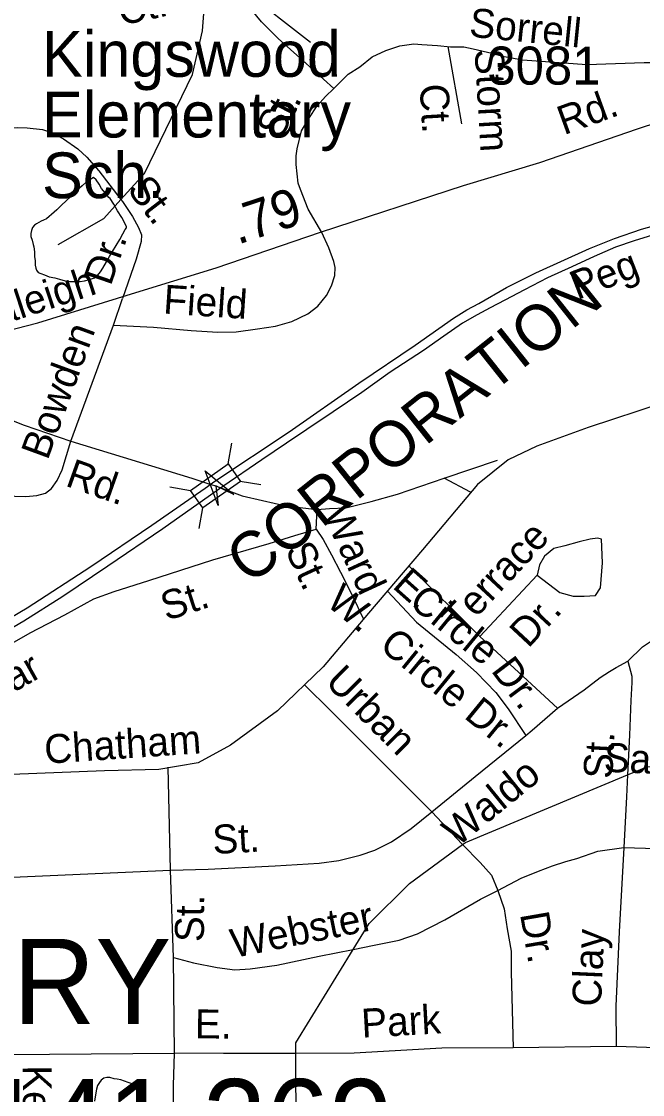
# Model space of a CAD drawing. Extents: x 2001466 to 2224147, y 644118 to 847247.
# Drawn here: x 2066112 to 2068152, y 740590 to 744113 of the extents above; entities that cross this region are included whole.
import ezdxf

# ---------------------------------------------------------------- set-up
doc = ezdxf.new("R2010")
doc.units = 0
for name, color, linetype in [('Exist Civil Demographics City Label', 7, 'Continuous'), ('Exist Cultural Educational Facility Elementary Label', 7, 'Continuous'), ('Exist Hydrographic Misc Water Feature', 7, 'Continuous'), ('Exist Railroad Mainline', 7, 'Continuous'), ('Exist Railroad Mainline Label', 7, 'Continuous'), ('Exist Road Non-System Type 51', 7, 'Continuous'), ('Exist Road Non-System Type 51 Label', 7, 'Continuous'), ('Exist Road Primary US Structure RailRoad Attributed CELL', 7, 'Continuous'), ('Exist Road Secondary Mileage Hundredths English Label', 7, 'Continuous'), ('Exist Road Secondary Structure Standard Bridge CELL', 7, 'Continuous'), ('Exist Road Secondary Type 51 Attributed', 7, 'Continuous'), ('Exist Road Secondary Type 51 Label', 7, 'Continuous'), ('Exist Road Secondary Type 51 Number Label', 7, 'Continuous'), ('Exist Utilities Electrical Transmission Line', 7, 'Continuous')]:
    doc.layers.add(name, color=color, linetype=linetype)

msp = doc.modelspace()

# ---------------------------------------------------------------- linework, layer by layer
at = {"layer": 'Exist Hydrographic Misc Water Feature'}
for points in [[(2066439.1, 743528.3), (2066515.9, 743613.9), (2066674, 743938.8), (2066707, 744082.5), (2066724.3, 744308.8)], [(2066398.8, 743535.1), (2066388.8, 743549.2), (2066374.8, 743565), (2066367.1, 743579.2), (2066357.2, 743593.3), (2066349, 743601), (2066325.2, 743585.2), (2066311.3, 743573.1), (2066294.9, 743558.9), (2066277, 743540.9), (2066243.2, 743508.8), (2066228.8, 743494.7), (2066211.4, 743478.7), (2066203.2, 743472.7), (2066195, 743464.9), (2066185, 743460.8), (2066177.2, 743456.7), (2066169.2, 743452.6), (2066161.4, 743448.6), (2066155, 743444.6), (2066149.1, 743436.6), (2066145.4, 743426.6), (2066143.3, 743416.8), (2066143.3, 743406.7), (2066147.6, 743394.6), (2066151.3, 743380.7), (2066153.4, 743372.7), (2066155.2, 743356.6), (2066155.2, 743340.8), (2066157.5, 743326.6), (2066157.3, 743312.9), (2066159.5, 743302.8), (2066161.6, 743296.8), (2066167.3, 743288.6), (2066175.7, 743284.9), (2066187.6, 743280.7), (2066203.8, 743275), (2066221.9, 743271), (2066237.7, 743267), (2066255.9, 743261), (2066271.7, 743259), (2066291.6, 743259.3), (2066305.7, 743259.2), (2066319.7, 743261.1), (2066335.7, 743265.2), (2066351.9, 743271.2), (2066361.7, 743279), (2066371.4, 743291.3), (2066379.8, 743303.1), (2066391.7, 743323.2), (2066401.3, 743341.2), (2066411.3, 743357.1), (2066423.4, 743377.2), (2066435.3, 743397.3), (2066445.2, 743415.3), (2066453.2, 743429.5), (2066457.5, 743435.3), (2066457.3, 743439.4), (2066441.5, 743469.4), (2066427.3, 743491.4), (2066415.2, 743513.1), (2066403.3, 743531.2), (2066398.8, 743535.1)], [(2066232.9, 743380.2), (2066383, 743465.7), (2066439.1, 743528.3)], [(2068102.2, 741639.4), (2068169, 741667.3), (2068695, 741653.3), (2068877.9, 741577.4), (2069094, 741586.1), (2069320, 741502.8), (2069595, 741552.9), (2069920, 741503.6), (2070245, 741237.8), (2070387.7, 741159.2)], [(2067561.1, 741410.6), (2067570.1, 741417.1), (2068102.2, 741639.4)], [(2067201.8, 741066.5), (2067253.9, 741151.3), (2067387, 741283.1), (2067561.1, 741410.6)], [(2067013.1, 740725.1), (2067013, 740759.2), (2067201.8, 741066.5)], [(2066995.2, 739989.3), (2066938.9, 740166.9), (2066938.9, 740307.9), (2067014, 740467.2), (2067013.1, 740725.1)], [(2066498.5, 740587.9), (2066496.6, 740599.9), (2066492.3, 740607.9), (2066486.6, 740615.7), (2066478.6, 740623.8), (2066472.5, 740625.9), (2066462.6, 740629.9), (2066450.5, 740633.7), (2066438.4, 740638), (2066426.3, 740639.8), (2066416.5, 740641.7), (2066402.7, 740645.8), (2066392.5, 740645.8), (2066382.4, 740643.7), (2066374.6, 740637.5), (2066368.5, 740629.5), (2066362.5, 740619.5), (2066358.4, 740607.5), (2066356.6, 740595.6), (2066352.7, 740567.8)]]:
    msp.add_lwpolyline(points, dxfattribs=at)
at = {"layer": 'Exist Railroad Mainline'}
for points in [[(2065448.6, 741963.6), (2065601, 741986.5), (2065770, 742031), (2065908.8, 742070.2), (2065969.2, 742093), (2066131.2, 742187.6), (2066340, 742323.4), (2066540.8, 742459.3), (2066715.7, 742580.8), (2066747.7, 742603.1), (2066991, 742766.1), (2067220.3, 742925.4), (2067404.9, 743049.6), (2067530.7, 743139.1), (2067575.3, 743166.2), (2067613.7, 743187.4), (2067704.8, 743239.5), (2067801.7, 743287.5), (2067977.4, 743368), (2068060.1, 743400.3), (2068148.7, 743430.5), (2068219.1, 743451)], [(2068198.4, 743415.4), (2068123.9, 743393), (2068063.5, 743372.2), (2067992.9, 743341.6), (2067920.1, 743307.1), (2067839.4, 743270.8), (2067764.6, 743232.3), (2067699.9, 743197.6), (2067651.4, 743172.6), (2067608.9, 743149.5), (2067560.4, 743122.5), (2067499.5, 743079.7), (2067432.5, 743033.1), (2067323.1, 742961.3), (2067229.7, 742895.2), (2067136.4, 742831.1), (2067049.2, 742772.9), (2066982.3, 742728.3), (2066901.2, 742673.9), (2066773.4, 742586.5), (2066751.3, 742570.9), (2066576.5, 742446.6), (2066396, 742324.2), (2066248, 742225.3), (2066120.3, 742143.9), (2066013, 742082.1)]]:
    msp.add_lwpolyline(points, dxfattribs=at)
at = {"layer": 'Exist Road Non-System Type 51'}
for p, q in [((2066414.2, 743115.9), (2066444, 743203.3)), ((2066274.4, 742734.7), (2066414.2, 743115.9)), ((2067499.9, 742613.7), (2067675.1, 742672.1)), ((2067587, 742567.9), (2067499.9, 742613.7)), ((2067079.7, 742445.8), (2067083.9, 742511.1)), ((2067384.3, 742325.6), (2067617.3, 742093.3)), ((2067617.3, 742093.3), (2067805.4, 742295.4)), ((2067617.3, 742093.3), (2067872.5, 741858)), ((2066601.6, 741326), (2066594.5, 741664.2)), ((2065660.7, 741285.2), (2066601.6, 741326)), ((2066611.7, 741039.8), (2066601.6, 741326)), ((2066615.3, 740725.7), (2066611.7, 741039.8)), ((2066067.2, 740720.9), (2066615.3, 740725.7)), ((2068065.4, 740748.1), (2067727.1, 740743.4)), ((2068478.9, 740733.1), (2068065.4, 740748.1))]:
    msp.add_line(p, q, dxfattribs=at)
for points in [[(2067137.8, 743892.4), (2067036, 743985.2), (2066955.4, 744056.9), (2066900.6, 744112), (2066859.6, 744160.8), (2066848.1, 744172.1), (2066836.5, 744192.2), (2066822.1, 744221.1)], [(2067137.8, 743892.4), (2067185.7, 743940.3), (2067223.3, 743964.3), (2067264.2, 743996.6), (2067308.7, 744017.7), (2067355, 744032.7), (2067401.1, 744039.8), (2067427.1, 744037.2), (2067479, 744034.2), (2067520.9, 744029.3), (2067564.8, 744029.4), (2067595.6, 744022.5), (2067657.2, 744008.8), (2067691.4, 743998.6), (2067758, 743986.5), (2067968.6, 743971.2), (2068156.8, 743978), (2068386.1, 743978), (2068437.4, 743967.7), (2068468.2, 743943.8), (2068498.3, 743879.3)], [(2067558.7, 743777.3), (2067513, 744030.2)], [(2067098.4, 743419.9), (2067054, 743496.8), (2067028.3, 743561.6), (2067021.4, 743582.2), (2067014.6, 743643.8), (2067014.6, 743671.2), (2067018, 743695.2), (2067031.7, 743753.4), (2067055.6, 743794.5), (2067083, 743835.6), (2067110.4, 743866.4), (2067137.8, 743892.4)], [(2065551.4, 743765.6), (2065745.4, 743763.6), (2065999.3, 743756.4), (2066099.4, 743764.4), (2066131.4, 743763.7), (2066181.3, 743758.7), (2066211.1, 743748.1), (2066250.7, 743727.3), (2066298, 743694.3), (2066327.5, 743667.7), (2066366.5, 743622.9), (2066439.1, 743528.3)], [(2066439.1, 743528.3), (2066444.5, 743521.3), (2066477.5, 743472.6), (2066496.7, 743436.2), (2066506.2, 743412), (2066505.8, 743390), (2066488.6, 743332.4), (2066444, 743203.3)], [(2066414.2, 743115.9), (2066546, 743109.2), (2066669.8, 743098.7), (2066757.7, 743092.9), (2066817.7, 743093.7), (2066888, 743104.2), (2066946.1, 743113), (2067000.4, 743127.9), (2067053, 743152.8), (2067085.5, 743178.2), (2067114.2, 743213.6), (2067130.8, 743245.3), (2067141.5, 743279), (2067142.1, 743305), (2067138.5, 743325.1), (2067121.4, 743369.5), (2067098.4, 743419.9)], [(2068679, 742986), (2068219.5, 742860.8), (2067973.3, 742780.3), (2067804.4, 742718.3), (2067711, 742673.2), (2067609.6, 742592.7), (2067429.4, 742378.5), (2067252.4, 742170.8), (2067102.7, 741994), (2066953.1, 741849.1), (2066798.6, 741736.4), (2066692.4, 741678.4), (2066563.7, 741657.5), (2066385, 741652.6), (2066079.3, 741640.1), (2065566, 741595.1), (2065127.4, 741569.7), (2064890.9, 741548.3)], [(2065843.4, 742885.6), (2065915, 742862.1), (2066000.4, 742834.4), (2066121.5, 742787.9), (2066274.4, 742734.7)], [(2065883.3, 742584.7), (2065941.2, 742579.6), (2065999, 742568.4), (2066046.8, 742561.4), (2066090.7, 742554.5), (2066126.7, 742553.8), (2066162.7, 742557), (2066190.9, 742564.4), (2066211.2, 742580), (2066229.7, 742605.7), (2066246.5, 742641.3), (2066274.4, 742734.7)], [(2066274.4, 742734.7), (2066672.1, 742613), (2066734.4, 742593.2)], [(2066734.4, 742593.2), (2066750.5, 742588), (2066766.7, 742582.2)], [(2066766.7, 742582.2), (2066837, 742555.8), (2066904.4, 742539.9), (2066980.1, 742522.3), (2067083.9, 742511.1)], [(2067083.9, 742511.1), (2067123.9, 742513.4), (2067177.9, 742516.3), (2067260.4, 742536.6), (2067346.9, 742560.8), (2067499.9, 742613.7)], [(2065666.7, 741873.1), (2065711.1, 741890.2), (2065777.6, 741914.9), (2065854.3, 741947.3), (2065973.6, 742010.9), (2066141.5, 742105.4), (2066254.7, 742165.1), (2066349.8, 742217.2), (2066416.3, 742241.8), (2066531, 742277.5), (2066740.4, 742345.2), (2066925.5, 742399.4), (2067010.1, 742425.7), (2067079.7, 742445.8)], [(2067079.7, 742445.8), (2067102.8, 742412.1), (2067130.2, 742361.6), (2067159.6, 742304.7), (2067197.5, 742231.1), (2067235.2, 742150.5)], [(2067805.4, 742295.4), (2067880.2, 742238.2), (2067923.6, 742225.7), (2067960.3, 742225.7), (2067997, 742228.8), (2068013.7, 742253.8), (2068020.3, 742335.1), (2068017, 742413.4), (2068003.7, 742416.5), (2067980.3, 742413.4), (2067943.6, 742404), (2067896.9, 742391.5), (2067860.2, 742382.1), (2067830.2, 742357), (2067813.5, 742328.9), (2067805.4, 742295.4)], [(2067313.9, 742243), (2067410, 742141.2), (2067540, 742034.8), (2067606.7, 741975.4), (2067670.1, 741909.7), (2067710.1, 741856.5), (2067768.1, 741768.7)], [(2068103.7, 742012.9), (2068151.9, 742059.6), (2068187.6, 742084.1), (2068225.1, 742110.4), (2068270.2, 742136.7), (2068307.8, 742148), (2068341.7, 742157.4), (2068394.3, 742164.9), (2068475.1, 742176.2)], [(2067872.5, 741858), (2067959.7, 741918.2), (2068012.6, 741959.2), (2068043, 741978.5), (2068065.3, 741992.1), (2068103.7, 742012.9)], [(2068103.7, 742012.9), (2068116.7, 741963), (2068116.2, 741943.1), (2068113, 741883.1), (2068108.7, 741769.2), (2068102.2, 741639.4)], [(2067042.1, 741935.3), (2067128.3, 741849.2), (2067459.5, 741518.5)], [(2067768.1, 741768.7), (2067789, 741785.7), (2067872.5, 741858)], [(2067459.5, 741518.5), (2067601.9, 741633.6), (2067768.1, 741768.7)], [(2068102.2, 741639.4), (2068098.6, 741567.4), (2068089.8, 741400.6)], [(2066601.6, 741326), (2066725.6, 741329.5), (2066945.9, 741341), (2067090.1, 741350), (2067154.3, 741358.7), (2067224.6, 741375.3), (2067272.9, 741392.3), (2067327.5, 741419.2), (2067392.4, 741463.8), (2067459.5, 741518.5)], [(2067459.5, 741518.5), (2067559.4, 741412.4), (2067561.1, 741410.6)], [(2067561.1, 741410.6), (2067618.1, 741351.2), (2067655.3, 741310.4), (2067676.3, 741260)], [(2067676.3, 741260), (2067753.1, 741300.4), (2067809.6, 741323.3), (2067855.9, 741340.3), (2067900.2, 741355.4), (2067936.4, 741364.7), (2068005.3, 741389.3), (2068089.8, 741400.6)], [(2068089.8, 741400.6), (2068075.5, 741123.8), (2068064.5, 740880.1), (2068065.4, 740748.1)], [(2068089.8, 741400.6), (2068409.3, 741391.2), (2068490.1, 741396.8)], [(2067201.8, 741066.5), (2067270.6, 741080.3), (2067352.9, 741096.6), (2067413.3, 741117.4), (2067502.3, 741163.6), (2067619.7, 741231.2), (2067676.3, 741260)], [(2067676.3, 741260), (2067697, 741199.6), (2067707.7, 741133.4), (2067720.2, 741061.1), (2067720.8, 740991.1), (2067727.1, 740743.4)], [(2066611.7, 741039.8), (2066677.4, 741022.4), (2066755, 741006.8), (2066812.9, 740999.7), (2066863, 741002.6), (2066951.2, 741014.8), (2067089.8, 741044), (2067201.8, 741066.5)], [(2066579.1, 740034.4), (2066599.5, 740054), (2066608, 740077.8), (2066613.3, 740137.7), (2066612.7, 740207.7), (2066610.2, 740279.8), (2066612, 740367.7), (2066612.3, 740479.7), (2066611.1, 740619.8), (2066615.3, 740725.7)], [(2067013.1, 740725.1), (2066775.3, 740724.4), (2066615.3, 740725.7)], [(2067727.1, 740743.4), (2067492.2, 740741.6), (2067205.3, 740725.6), (2067013.1, 740725.1)]]:
    msp.add_lwpolyline(points, dxfattribs=at)
at = {"layer": 'Exist Road Primary US Structure RailRoad Attributed CELL'}
msp.add_lwpolyline([(2066757.9, 742523.5), (2066715.1, 742637.6), (2066809.3, 742560.2), (2066750.5, 742588)], close=True, dxfattribs=at)
at = {"layer": 'Exist Road Secondary Structure Standard Bridge CELL'}
for p, q in [((2066791, 742660.3), (2066802.8, 742728.3)), ((2066599.3, 742585.3), (2066667.3, 742573.5)), ((2066830.8, 742603.9), (2066898.7, 742592.2)), ((2066696.2, 742447.8), (2066708, 742515.8))]:
    msp.add_line(p, q, dxfattribs=at)
msp.add_lwpolyline([(2066667.3, 742573.5), (2066790.8, 742660.6), (2066831.5, 742602.9), (2066708, 742515.8)], close=True, dxfattribs=at)
at = {"layer": 'Exist Road Secondary Type 51 Attributed'}
msp.add_lwpolyline([(2064906.2, 743056.7), (2065092.1, 743035.8), (2065248.2, 743016.5), (2065447.7, 743016.5), (2065627.9, 743027.8), (2065829.1, 743053.5), (2065982.7, 743076.5), (2066166.2, 743123.2), (2066473.5, 743218.2), (2066751.9, 743303.5), (2067094.7, 743421.5), (2067563.8, 743574.5), (2067814.8, 743650.1), (2068135, 743760.9), (2068571.9, 743903.4), (2068907.4, 744014.9)], dxfattribs=at)
at = {"layer": 'Exist Utilities Electrical Transmission Line'}
msp.add_lwpolyline([(2066807.5, 744243.7), (2066838.8, 744219.3), (2067061.2, 744044.7)], dxfattribs=at)

# ---------------------------------------------------------------- texts
at = {"layer": 'Exist Civil Demographics City Label'}
for s, p in [('CARY', (2065564.4, 740821)), ('pop. 141,269', (2065145.5, 740360.6))]:
    msp.add_text(s, height=280, dxfattribs=at).set_placement(p)
at = {"layer": 'Exist Cultural Educational Facility Elementary Label'}
for s, p in [('Kingswood', (2066180, 743931.2)), ('Elementary', (2066180, 743732)), ('Sch.', (2066180, 743532.8))]:
    msp.add_text(s, height=150, dxfattribs=at).set_placement(p)
at = {"layer": 'Exist Railroad Mainline Label'}
msp.add_text('CORPORATION', height=150, rotation=38.464, dxfattribs=at).set_placement((2066862.1, 742259.6))
at = {"layer": 'Exist Road Non-System Type 51 Label'}
for s, rotation, p in [('Ct.', 12.1072, (2066439.6, 744099)), ('Sorrell', 354.2986, (2067580.2, 744063.4)), ('Storm', 273.3373, (2067600.3, 744020.6)), ('Ct.', 273.3373, (2067419.8, 743905.7)), (' St.', 62.2645, (2066946.7, 743690)), (' St.', 307.4874, (2066435, 743589.1)), ('Dr.', 70.924, (2066405.2, 743241.9)), ('Peg', 21.3503, (2067937.4, 743197.5)), ('Field', 356.226, (2066576.3, 743154.2)), ('Bowden', 69.8577, (2066198.1, 742669.7)), ('Rd.', 340.4773, (2066253.1, 742589.3)), ('Ward', 294.7345, (2067099.6, 742498.4)), ('Terrace', 47.0571, (2067552.8, 742096.2)), (' St.', 294.7345, (2066962.3, 742410.4)), ('E. ', 318.3624, (2067327, 742255.9)), ('W.  Circle Dr.', 320.7289, (2067108.6, 742199.5)), (' St.', 17.9225, (2066554.6, 742133.5)), ('Circle', 320.7289, (2067380.1, 742199.2)), ('Dr.', 47.0571, (2067776.4, 742052.6)), ('Cedar', 29.3843, (2065883.8, 741794.8)), ('Dr.', 306.9656, (2067651.9, 741981.4)), ('Urban', 315.0395, (2067106, 741941.1)), ('Chatham', 3.8605, (2066190.5, 741675.6)), (' St.', 87.1269, (2068050.4, 741589.6)), ('Salem Ct.', 357.5591, (2068023.1, 741649.9)), ('Waldo', 39.1208, (2067544.3, 741400.8)), (' St.', 2.988, (2066706.7, 741377.7)), (' St.', 89.5202, (2066710.9, 741054.9)), ('Webster', 11.3573, (2066810, 741038)), ('Dr.', 279.8319, (2067749.1, 741182.6)), ('Clay', 87.4194, (2068015.1, 740877)), ('E. ', 359.5453, (2066681.7, 740774.4)), ('Park', 3.1796, (2067230.8, 740776.3)), ('Keener', 270.2736, (2066116.6, 740685.7))]:
    msp.add_text(s, height=95, rotation=rotation, dxfattribs=at).set_placement(p)
at = {"layer": 'Exist Road Secondary Mileage Hundredths English Label'}
msp.add_text('.79', height=125, rotation=18.3147, dxfattribs=at).set_placement((2066822.2, 743379.4))
at = {"layer": 'Exist Road Secondary Type 51 Label'}
for s, rotation, p in [('Rd.', 19.9407, (2067893.5, 743739.2)), ('Raleigh', 18.1522, (2065954.9, 743085.6))]:
    msp.add_text(s, height=95, rotation=rotation, dxfattribs=at).set_placement(p)
at = {"layer": 'Exist Road Secondary Type 51 Number Label'}
msp.add_text('3081', height=125, dxfattribs=at).set_placement((2067641.9, 743905.5))

doc.saveas('drawing.dxf')
